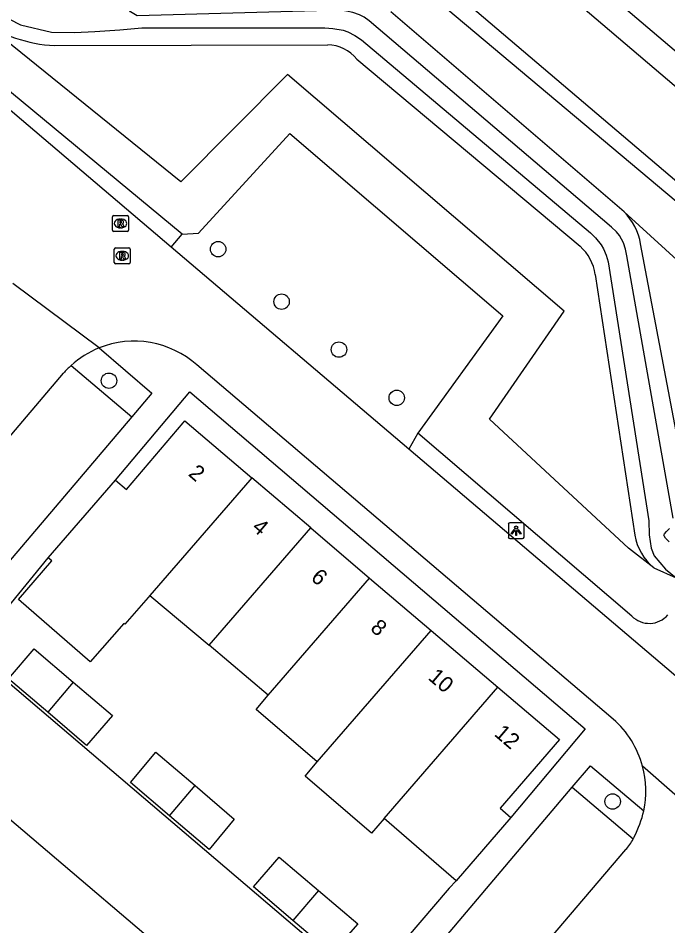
# Model space of a CAD drawing. Extents: x 156414 to 157775, y 382335 to 383765.
# Drawn here: x 157198.8 to 157240, y 382841.9 to 382899.4 of the extents above; entities that cross this region are included whole.
import ezdxf

# ---------------------------------------------------------------- set-up
doc = ezdxf.new("R2010")
doc.units = 0
for name, color, linetype in [('IMGEO_Berm_groen', 7, 'Continuous'), ('IMGEO_Boom', 7, 'Continuous'), ('IMGEO_Groenvoorziening', 7, 'Continuous'), ('IMGEO_Lichtpunt', 7, 'Continuous'), ('IMGEO_Pand', 7, 'Continuous'), ('IMGEO_Pand_nummerreeks', 7, 'Continuous'), ('IMGEO_Parkeervlak_open', 7, 'Continuous'), ('IMGEO_Rijbaan_lokaal_open', 7, 'Continuous'), ('IMGEO_Rioolput', 7, 'Continuous'), ('IMGEO_Voetpad_open', 7, 'Continuous'), ('IMGEO_Waterloop', 7, 'Continuous')]:
    doc.layers.add(name, color=color, linetype=linetype)

msp = doc.modelspace()

# ---------------------------------------------------------------- linework, layer by layer
at = {"layer": 'IMGEO_Berm_groen'}
for points in [[(157209.238, 382885.74), (157187.578, 382903.665), (157179.64, 382910.701), (157177.304, 382912.907), (157176.247, 382914.626), (157175.718, 382916.649), (157174.622, 382918.727)], [(157208.543, 382884.923), (157209.238, 382885.74)]]:
    msp.add_lwpolyline(points, dxfattribs=at)
at = {"layer": 'IMGEO_Boom'}
for centre in [(157211.512, 382884.793), (157215.534, 382881.469), (157219.172, 382878.434), (157204.595, 382876.459), (157222.835, 382875.374), (157236.518, 382849.8)]:
    msp.add_circle(centre, 0.489, dxfattribs=at)
at = {"layer": 'IMGEO_Groenvoorziening'}
for points in [[(157253.26, 382876.888), (157244.622, 382884.392), (157216.739, 382907.805), (157214.608, 382908.352), (157208.644, 382904.048), (157207.696, 382905.146)], [(157239.133, 382864.615), (157237.519, 382865.85), (157228.723, 382874.018), (157233.455, 382880.875), (157215.914, 382895.862), (157209.139, 382889.061), (157196.447, 382899.313)], [(157237.241, 382887.165), (157222.467, 382899.825)], [(157201.131, 382897.699), (157218.461, 382897.737)], [(157220.311, 382896.828), (157234.451, 382884.983)], [(157209.238, 382885.74), (157210.26, 382885.811), (157216.052, 382892.117), (157229.549, 382880.567), (157224.166, 382873.128)], [(157237.241, 382887.165), (157249.168, 382876.301), (157241.032, 382865.466)], [(157241.032, 382865.466), (157241.344, 382866.371), (157241.359, 382867.904), (157241.185, 382869.899), (157238.294, 382885.126)], [(157235.417, 382883.182), (157237.928, 382866.675)], [(157224.166, 382873.128), (157223.592, 382872.129)], [(157237.73, 382861.553), (157224.166, 382873.128)], [(157239.133, 382864.615), (157240.544, 382863.963)]]:
    msp.add_lwpolyline(points, dxfattribs=at)
for centre, radius, start, end in [((157201.538, 382906.483), 8.793, 234.62442, 267.35), ((157218.426, 382895.329), 2.408, 38.49151, 89.17397), ((157234.496, 382884.456), 3.857, 10.00584, 44.6205), ((157232.525, 382882.791), 2.918, 7.70929, 48.70614), ((157241.212, 382867.214), 3.328, 189.31485, 231.33627), ((157238.843, 382862.645), 1.559, 224.4551, 319.33662)]:
    msp.add_arc(centre, radius, start, end, dxfattribs=at)
at = {"layer": 'IMGEO_Lichtpunt'}
for p, q in [((157229.908, 382867.362), (157229.908, 382866.555)), ((157229.908, 382867.362), (157229.908, 382866.555)), ((157230.81, 382867.457), (157230.002, 382867.457)), ((157230.81, 382867.457), (157230.002, 382867.457)), ((157230.904, 382866.555), (157230.904, 382867.362)), ((157230.904, 382866.555), (157230.904, 382867.362)), ((157230.002, 382866.461), (157230.81, 382866.461)), ((157230.002, 382866.461), (157230.81, 382866.461))]:
    msp.add_line(p, q, dxfattribs=at)
for points in [[(157230.282, 382867.026), (157230.321, 382866.998), (157230.133, 382866.736), (157230.095, 382866.763), (157230.282, 382867.026)], [(157230.384, 382866.978), (157230.431, 382866.978), (157230.431, 382866.656), (157230.384, 382866.656), (157230.384, 382866.978)], [(157230.494, 382866.998), (157230.532, 382867.025), (157230.719, 382866.763), (157230.68, 382866.735), (157230.494, 382866.998)]]:
    msp.add_lwpolyline(points, dxfattribs=at)
msp.add_circle((157230.407, 382867.16), 0.0994, dxfattribs=at)
for centre, start, end in [((157230.002, 382867.362), 90, 180), ((157230.002, 382867.362), 90, 180), ((157230.81, 382867.362), 0, 90), ((157230.81, 382867.362), 0, 90), ((157230.002, 382866.555), 180, 270), ((157230.002, 382866.555), 180, 270), ((157230.81, 382866.555), 270, 0), ((157230.81, 382866.555), 270, 360)]:
    msp.add_arc(centre, 0.0946, start, end, dxfattribs=at)
at = {"layer": 'IMGEO_Pand'}
for points in [[(157205.015, 382870.156), (157205.698, 382869.564), (157209.293, 382873.802), (157209.392, 382873.918), (157213.642, 382870.306)], [(157200.747, 382865.234), (157205.015, 382870.156)], [(157213.642, 382870.306), (157213.52, 382870.165), (157207.179, 382862.853)], [(157217.379, 382867.13), (157213.642, 382870.306)], [(157210.935, 382859.698), (157217.379, 382867.13)], [(157217.379, 382867.13), (157221.117, 382863.954)], [(157207.179, 382862.853), (157207.078, 382862.736), (157205.597, 382861.028), (157205.527, 382861.089), (157203.407, 382858.644), (157198.85, 382862.596), (157200.97, 382865.041), (157200.747, 382865.234)], [(157214.691, 382856.543), (157221.117, 382863.954)], [(157221.117, 382863.954), (157225.012, 382860.644)], [(157207.179, 382862.853), (157210.935, 382859.698)], [(157217.794, 382852.32), (157225.012, 382860.644)], [(157225.012, 382860.644), (157229.247, 382857.045)], [(157214.691, 382856.543), (157210.935, 382859.698)], [(157200.712, 382855.457), (157198.232, 382857.572), (157199.846, 382859.476), (157202.332, 382857.363)], [(157202.332, 382857.363), (157204.818, 382855.25), (157203.179, 382853.352), (157200.712, 382855.457)], [(157202.332, 382857.363), (157200.712, 382855.457)], [(157222.027, 382848.719), (157229.247, 382857.045)], [(157229.247, 382857.045), (157233.145, 382853.732), (157229.388, 382849.38), (157230.069, 382848.792)], [(157217.794, 382852.32), (157213.929, 382855.638), (157214.691, 382856.543)], [(157208.428, 382848.903), (157205.966, 382851), (157207.566, 382852.92), (157210.048, 382850.806)], [(157222.027, 382848.719), (157221.237, 382847.797), (157217.034, 382851.409), (157217.794, 382852.32)], [(157210.048, 382850.806), (157212.531, 382848.691), (157210.935, 382846.767), (157208.428, 382848.903)], [(157208.428, 382848.903), (157210.048, 382850.806)], [(157226.599, 382844.773), (157222.027, 382848.719)], [(157230.069, 382848.792), (157226.599, 382844.773)], [(157216.255, 382842.265), (157213.748, 382844.394), (157215.382, 382846.281), (157217.871, 382844.167)], [(157217.871, 382844.167), (157220.36, 382842.053), (157218.729, 382840.164), (157216.255, 382842.265)], [(157217.871, 382844.167), (157216.255, 382842.265)]]:
    msp.add_lwpolyline(points, dxfattribs=at)
at = {"layer": 'IMGEO_Parkeervlak_open'}
for points in [[(157202.188, 382877.423), (157206.035, 382874.181)], [(157196.146, 382859.092), (157220.533, 382838.332)], [(157216.612, 382833.105), (157192.021, 382854.001), (157191.6, 382854.356)], [(157233.954, 382850.703), (157237.824, 382847.428)]]:
    msp.add_lwpolyline(points, dxfattribs=at)
at = {"layer": 'IMGEO_Rijbaan_lokaal_open'}
for points in [[(157208.543, 382884.923), (157172.261, 382915.768)], [(157253.972, 382877.709), (157212.434, 382913.008)], [(157254.701, 382883.029), (157224.436, 382908.759)], [(157223.592, 382872.129), (157208.543, 382884.923)], [(157203.963, 382878.534), (157198.507, 382882.621)], [(157236.561, 382855.016), (157210.166, 382877.461)], [(157192.429, 382866.031), (157201.711, 382876.94)], [(157249.961, 382849.711), (157223.592, 382872.129)], [(157246.097, 382845.305), (157238.417, 382852.03)], [(157237.881, 382847.566), (157237.824, 382847.428)], [(157237.339, 382846.751), (157228.145, 382835.965)]]:
    msp.add_lwpolyline(points, dxfattribs=at)
for centre, radius, start, end in [((157206.198, 382872.991), 5.977, 48.41008, 111.96201), ((157206.184, 382873.011), 5.953, 111.91263, 132.17355), ((157206.405, 382872.781), 6.271, 132.25545, 138.46074), ((157232.553, 382850.455), 6.072, 15.03604, 48.69143), ((157232.546, 382850.456), 6.079, 348.20355, 15.00922), ((157231.87, 382850.749), 6.801, 332.09794, 346.95018), ((157235.357, 382848.683), 2.768, 315.72921, 333.03548)]:
    msp.add_arc(centre, radius, start, end, dxfattribs=at)
at = {"layer": 'IMGEO_Rioolput'}
for p, q in [((157204.825, 382885.998), (157204.825, 382886.85)), ((157204.9, 382886.924), (157205.752, 382886.924)), ((157205.313, 382886.704), (157205.338, 382886.704)), ((157205.826, 382886.85), (157205.826, 382885.998)), ((157205.336, 382886.144), (157205.311, 382886.144)), ((157205.752, 382885.924), (157204.9, 382885.924)), ((157204.933, 382883.949), (157204.933, 382884.801)), ((157205.008, 382884.875), (157205.86, 382884.875)), ((157205.421, 382884.655), (157205.446, 382884.655)), ((157205.934, 382884.801), (157205.934, 382883.949)), ((157205.86, 382883.875), (157205.008, 382883.875)), ((157205.444, 382884.095), (157205.419, 382884.095))]:
    msp.add_line(p, q, dxfattribs=at)
for points in [[(157204.825, 382885.998), (157204.825, 382886.85)], [(157204.9, 382886.924), (157205.752, 382886.924)], [(157205.826, 382886.85), (157205.826, 382885.998)], [(157205.414, 382886.622), (157205.162, 382886.624), (157205.162, 382886.224)], [(157205.162, 382886.224), (157205.286, 382886.224), (157205.286, 382886.386), (157205.297, 382886.386)], [(157205.34, 382886.543), (157205.286, 382886.543), (157205.286, 382886.462)], [(157205.286, 382886.462), (157205.338, 382886.462)], [(157205.344, 382886.357), (157205.415, 382886.224), (157205.555, 382886.224), (157205.49, 382886.35)], [(157205.752, 382885.924), (157204.9, 382885.924)], [(157204.933, 382883.949), (157204.933, 382884.801)], [(157205.008, 382884.875), (157205.86, 382884.875)], [(157205.522, 382884.573), (157205.27, 382884.575), (157205.27, 382884.175)], [(157205.448, 382884.494), (157205.394, 382884.494), (157205.394, 382884.413)], [(157205.394, 382884.413), (157205.446, 382884.413)], [(157205.934, 382884.801), (157205.934, 382883.949)], [(157205.86, 382883.875), (157205.008, 382883.875)], [(157205.27, 382884.175), (157205.394, 382884.175), (157205.394, 382884.337), (157205.405, 382884.337)], [(157205.452, 382884.308), (157205.523, 382884.175), (157205.663, 382884.175), (157205.598, 382884.301)]]:
    msp.add_lwpolyline(points, dxfattribs=at)
for centre, radius, start, end in [((157204.902, 382886.848), 0.0765, 91.55205, 178.44795), ((157204.902, 382886.848), 0.0765, 91.55205, 178.44795), ((157205.75, 382886.848), 0.0765, 1.55205, 88.44795), ((157205.75, 382886.848), 0.0765, 1.55205, 88.44795), ((157205.296, 382886.333), 0.0533, 26.02933, 88.69889), ((157205.322, 382886.651), 0.19, 274.7715, 282.96867), ((157205.346, 382886.447), 0.0964, 77.00612, 93.18647), ((157205.36, 382886.504), 0.0378, 276.66336, 79.67722), ((157205.413, 382886.512), 0.109, 350.36119, 89.41601), ((157205.411, 382886.512), 0.112, 277.58423, 350.98172), ((157205.395, 382886.297), 0.108, 29.51342, 73.79051), ((157204.902, 382886), 0.0765, 181.55205, 268.44795), ((157204.902, 382886), 0.0765, 181.55205, 268.44795), ((157205.75, 382886), 0.0765, 271.55205, 358.44795), ((157205.75, 382886), 0.0765, 271.55205, 358.44795), ((157205.01, 382884.799), 0.0765, 91.55205, 178.44795), ((157205.01, 382884.799), 0.0765, 91.55205, 178.44795), ((157205.43, 382884.602), 0.19, 274.7715, 282.96867), ((157205.454, 382884.398), 0.0964, 77.00612, 93.18647), ((157205.468, 382884.455), 0.0378, 276.66336, 79.67722), ((157205.521, 382884.463), 0.109, 350.36119, 89.41601), ((157205.519, 382884.463), 0.112, 277.58423, 350.98172), ((157205.503, 382884.248), 0.108, 29.51342, 73.79051), ((157205.858, 382884.799), 0.0765, 1.55205, 88.44795), ((157205.858, 382884.799), 0.0765, 1.55205, 88.44795), ((157205.01, 382883.951), 0.0765, 181.55205, 268.44795), ((157205.01, 382883.951), 0.0765, 181.55205, 268.44795), ((157205.404, 382884.284), 0.0533, 26.02933, 88.69889), ((157205.858, 382883.951), 0.0765, 271.55205, 358.44795), ((157205.858, 382883.951), 0.0765, 271.55205, 358.44795)]:
    msp.add_arc(centre, radius, start, end, dxfattribs=at)
for centre, major_axis, ratio, start_param, end_param in [((157205.312, 382886.424), (-0.387, 0.002), 0.722429, 4.712389, 7.853982), ((157205.337, 382886.424), (-0.39, 0.002), 0.717154, 1.570796, 4.712389), ((157205.42, 382884.375), (-0.387, 0.002), 0.722429, 4.712389, 7.853982), ((157205.445, 382884.375), (-0.39, 0.002), 0.717154, 1.570796, 4.712389)]:
    msp.add_ellipse(centre, major_axis=major_axis, ratio=ratio, start_param=start_param, end_param=end_param, dxfattribs=at)
at = {"layer": 'IMGEO_Voetpad_open'}
for points in [[(157230.752, 382915.179), (157227.019, 382910.804), (157226.053, 382909.632), (157255.207, 382884.887), (157259.896, 382890.421)], [(157203.963, 382878.534), (157207.314, 382875.681), (157206.035, 382874.181)], [(157205.015, 382870.156), (157209.716, 382875.749), (157234.769, 382854.41), (157230.069, 382848.792)], [(157206.035, 382874.181), (157196.312, 382862.731)], [(157195.837, 382859.355), (157197.95, 382861.819), (157200.747, 382865.234)], [(157233.954, 382850.703), (157235.108, 382852.054), (157238.496, 382849.213)], [(157224.252, 382839.236), (157233.954, 382850.703)], [(157226.599, 382844.773), (157226.163, 382844.305), (157220.828, 382838.081)]]:
    msp.add_lwpolyline(points, dxfattribs=at)
at = {"layer": 'IMGEO_Waterloop'}
for points in [[(157240.361, 382867.756), (157237.427, 382884.376), (157237.329, 382884.8), (157237.202, 382885.206), (157236.964, 382885.654), (157236.755, 382885.894), (157236.44, 382886.18), (157221.097, 382899.269), (157220.766, 382899.49), (157220.47, 382899.651), (157220.049, 382899.796), (157219.659, 382899.873), (157219.261, 382899.929), (157206.377, 382899.577), (157205.969, 382899.842), (157205.691, 382900.228), (157205.739, 382900.513), (157205.99, 382900.949), (157206.225, 382901.276), (157206.482, 382901.605), (157206.736, 382901.917), (157208.111, 382903.534)], [(157198.295, 382899.374), (157198.979, 382899.013), (157200.949, 382898.545), (157202.399, 382898.515), (157203.689, 382898.585), (157205.278, 382898.701), (157206.681, 382898.812), (157218.271, 382898.812), (157218.775, 382898.782), (157219.433, 382898.665), (157219.731, 382898.554), (157220.172, 382898.323), (157220.601, 382898.055), (157235.112, 382885.822), (157235.427, 382885.513), (157235.786, 382885.074), (157235.932, 382884.817), (157236.1, 382884.415), (157236.24, 382883.996), (157238.807, 382867.584), (157238.831, 382866.696), (157238.96, 382865.862), (157239.153, 382865.365), (157239.861, 382864.517), (157240.544, 382863.963)], [(157240.101, 382866.256), (157239.86, 382866.479), (157239.775, 382866.628), (157239.771, 382866.677), (157239.808, 382866.77), (157239.937, 382866.907), (157240.132, 382867.091)]]:
    msp.add_lwpolyline(points, dxfattribs=at)

# ---------------------------------------------------------------- texts
at = {"layer": 'IMGEO_Pand_nummerreeks'}
for s, rotation, p in [('2', 319.44032, (157209.566, 382870.491)), ('4', 319.44605, (157213.595, 382867.067)), ('6', 319.44605, (157217.33, 382863.894)), ('8', 319.44605, (157221.101, 382860.689)), ('10', 319.44605, (157224.764, 382857.578)), ('12', 319.44032, (157228.957, 382854.014))]:
    msp.add_text(s, height=1, rotation=rotation, dxfattribs=at).set_placement(p)

doc.saveas('drawing.dxf')
